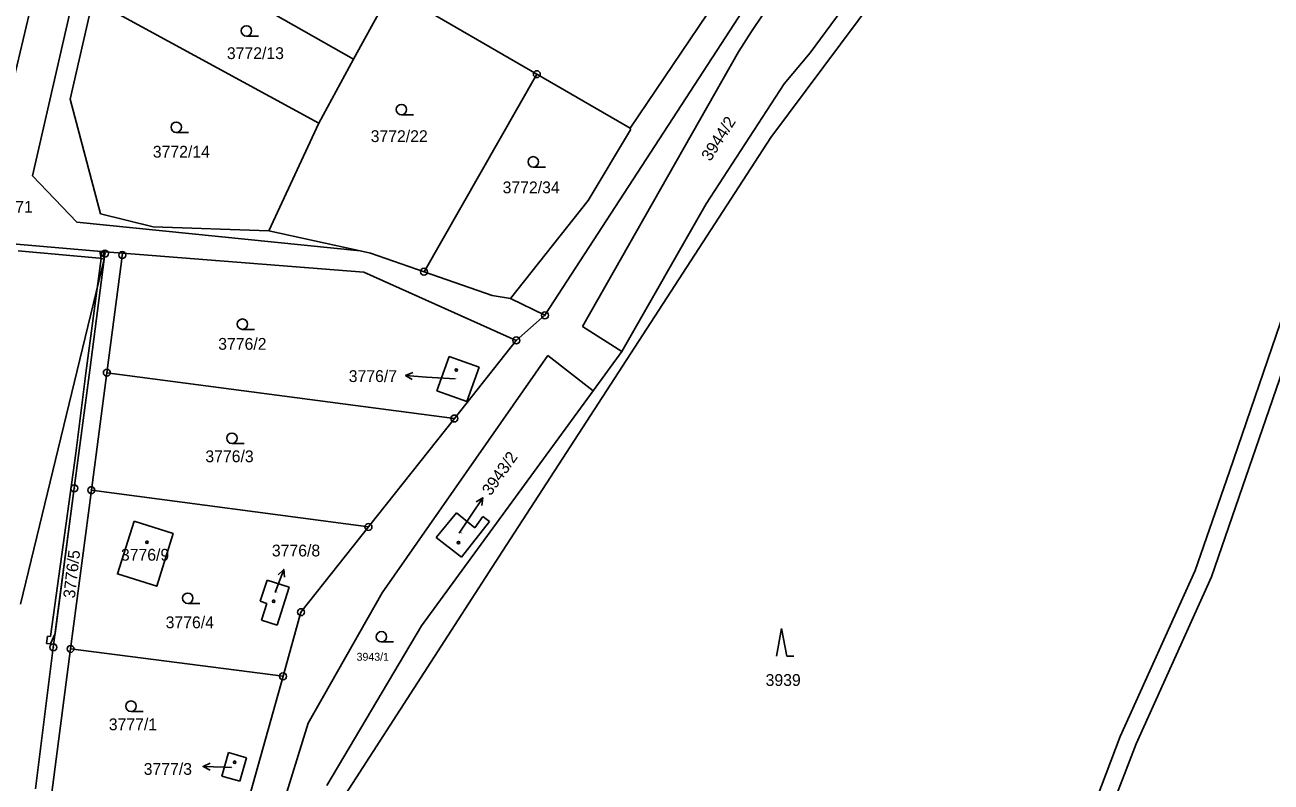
# Model space of a CAD drawing. Extents: x -593183 to -588034, y -1130415 to -1124994.
# Drawn here: x -592165.9 to -591986.4, y -1129503.7 to -1129394.8 of the extents above; entities that cross this region are included whole.
import ezdxf

# ---------------------------------------------------------------- set-up
doc = ezdxf.new("R2010")
doc.units = 0
for name, color, linetype in [('Vrstva 1', 7, 'Continuous'), ('Vrstva 16', 7, 'Continuous'), ('Vrstva 18', 7, 'Continuous'), ('Vrstva 19', 7, 'Continuous'), ('Vrstva 24', 7, 'Continuous'), ('Vrstva 25', 7, 'Continuous'), ('Vrstva 27', 7, 'Continuous'), ('Vrstva 4', 7, 'Continuous')]:
    doc.layers.add(name, color=color, linetype=linetype)

msp = doc.modelspace()

# ---------------------------------------------------------------- linework, layer by layer
at = {"layer": 'Vrstva 1'}
for p, q in [((-592091.02, -1129436.58), (-592037.78, -1129354.61)), ((-592058.5, -1129410.99), (-592024.17, -1129365.01)), ((-592061.28, -1129395.75), (-592048.16, -1129376.21)), ((-592152.07, -1129380.69), (-592118.58, -1129399.74)), ((-592040.55, -1129382.18), (-592052.83, -1129398.83)), ((-592158.54, -1129389.06), (-592164.8, -1129416.49)), ((-592118.58, -1129399.74), (-592113.13, -1129389.75)), ((-592113.13, -1129389.75), (-592092.18, -1129401.88)), ((-592156.14, -1129391.16), (-592159.4, -1129405.48)), ((-592156.14, -1129391.16), (-592123.59, -1129408.91)), ((-592167.9, -1129404.18), (-592165.3, -1129393.25)), ((-592078.73, -1129409.66), (-592067.65, -1129393.26)), ((-592063.15, -1129398.67), (-592061.28, -1129395.75)), ((-592085.61, -1129438.2), (-592063.15, -1129398.67)), ((-592056.58, -1129403.27), (-592052.83, -1129398.83)), ((-592123.59, -1129408.91), (-592118.58, -1129399.74)), ((-592092.18, -1129401.88), (-592108.43, -1129430.31)), ((-592092.18, -1129401.88), (-592078.73, -1129409.66)), ((-592067.79, -1129420.56), (-592056.58, -1129403.27)), ((-592159.4, -1129405.48), (-592155.01, -1129421.98)), ((-592130.77, -1129424.42), (-592123.59, -1129408.91)), ((-592078.73, -1129409.66), (-592078.71, -1129409.91)), ((-592097.13, -1129470.5), (-592058.5, -1129410.99)), ((-592078.71, -1129409.91), (-592084.78, -1129420.08)), ((-592164.8, -1129416.49), (-592158.41, -1129423.18)), ((-592095.97, -1129434.17), (-592084.78, -1129420.08)), ((-592079.96, -1129441.79), (-592067.79, -1129420.56)), ((-592155.01, -1129421.98), (-592147.46, -1129423.85)), ((-592158.41, -1129423.18), (-592117.64, -1129427.32)), ((-592147.46, -1129423.85), (-592130.77, -1129424.42)), ((-592173.04, -1129425.83), (-592154.35, -1129427.44)), ((-592130.77, -1129424.42), (-592117.64, -1129427.32)), ((-592155.19, -1129428.38), (-592166.86, -1129427.3)), ((-592154.38, -1129427.7), (-592154.48, -1129428.48)), ((-592154.35, -1129427.44), (-592154.38, -1129427.7)), ((-592154.35, -1129427.44), (-592151.85, -1129427.64)), ((-592151.85, -1129427.64), (-592151.89, -1129427.91)), ((-592151.85, -1129427.64), (-592117.08, -1129430.39)), ((-592117.64, -1129427.32), (-592116.14, -1129427.65)), ((-592116.14, -1129427.65), (-592108.43, -1129430.31)), ((-592154.48, -1129428.48), (-592156.58, -1129444.45)), ((-592154.48, -1129428.48), (-592155.19, -1129428.38)), ((-592152.01, -1129428.85), (-592154.11, -1129444.84)), ((-592151.89, -1129427.91), (-592152.01, -1129428.85)), ((-592117.08, -1129430.39), (-592095.15, -1129440.19)), ((-592108.43, -1129430.31), (-592098.6, -1129433.71)), ((-592098.6, -1129433.71), (-592095.97, -1129434.17)), ((-592091.02, -1129436.58), (-592095.97, -1129434.17)), ((-592095.15, -1129440.19), (-592091.02, -1129436.58)), ((-591992.41, -1129459.07), (-591984.48, -1129435.93)), ((-592079.96, -1129441.79), (-592085.61, -1129438.2)), ((-591990.05, -1129459.89), (-591982.17, -1129436.89)), ((-592104.06, -1129451.43), (-592095.15, -1129440.19)), ((-592084.09, -1129447.44), (-592079.96, -1129441.79)), ((-592090.62, -1129442.37), (-592114.47, -1129476.53)), ((-592106.57, -1129447.46), (-592104.8, -1129442.49)), ((-592104.8, -1129442.49), (-592100.5, -1129444.02)), ((-592084.09, -1129447.44), (-592090.62, -1129442.37)), ((-592156.58, -1129444.45), (-592158.81, -1129461.46)), ((-592154.11, -1129444.84), (-592156.33, -1129461.74)), ((-592154.11, -1129444.84), (-592104.06, -1129451.43)), ((-592100.5, -1129444.02), (-592102.27, -1129448.99)), ((-592108.78, -1129481.27), (-592084.09, -1129447.44)), ((-592102.27, -1129448.99), (-592106.57, -1129447.46)), ((-592104.06, -1129451.43), (-592116.43, -1129467.04)), ((-591997.35, -1129473.29), (-591992.41, -1129459.07)), ((-591995.03, -1129474.22), (-591990.05, -1129459.89)), ((-592158.81, -1129461.46), (-592161.82, -1129484.36)), ((-592156.33, -1129461.74), (-592159.34, -1129484.58)), ((-592116.43, -1129467.04), (-592156.33, -1129461.74)), ((-592106.67, -1129468.56), (-592103.76, -1129465.01)), ((-592103.76, -1129465.01), (-592101.12, -1129467.18)), ((-592126.15, -1129479.3), (-592116.43, -1129467.04)), ((-592099.02, -1129466.26), (-592103.04, -1129471.4)), ((-592101.12, -1129467.18), (-592099.94, -1129465.54)), ((-592099.94, -1129465.54), (-592099.02, -1129466.26)), ((-592103.04, -1129471.4), (-592106.67, -1129468.56)), ((-592119.69, -1129505.44), (-592097.13, -1129470.5)), ((-592008.15, -1129497.2), (-591997.35, -1129473.29)), ((-592005.87, -1129498.23), (-591995.03, -1129474.22)), ((-592132.03, -1129477.72), (-592131.04, -1129474.67)), ((-592131.04, -1129474.67), (-592127.84, -1129475.7)), ((-592127.84, -1129475.7), (-592129.6, -1129481.16)), ((-592131.06, -1129478.07), (-592132.03, -1129477.72)), ((-592114.47, -1129476.53), (-592125.11, -1129495.27)), ((-592131.83, -1129480.44), (-592131.06, -1129478.07)), ((-592128.74, -1129488.53), (-592126.15, -1129479.3)), ((-592129.6, -1129481.16), (-592131.83, -1129480.44)), ((-592122.44, -1129504.24), (-592108.78, -1129481.27)), ((-592161.82, -1129484.36), (-592164.4, -1129504.7)), ((-592162.75, -1129510.54), (-592159.34, -1129484.58)), ((-592159.34, -1129484.58), (-592128.74, -1129488.53)), ((-592135.85, -1129513.84), (-592128.74, -1129488.53)), ((-592133.09, -1129520.98), (-592125.11, -1129495.27)), ((-592014.73, -1129514.38), (-592008.15, -1129497.2)), ((-592137.55, -1129502.88), (-592136.6, -1129499.51)), ((-592136.6, -1129499.51), (-592134, -1129500.24)), ((-592005.87, -1129498.23), (-592012.33, -1129515.08)), ((-592134, -1129500.24), (-592134.95, -1129503.61)), ((-592134.95, -1129503.61), (-592137.55, -1129502.88))]:
    msp.add_line(p, q, dxfattribs=at)
msp.add_lwpolyline([(-592150.2, -1129466.2), (-592144.56, -1129467.98), (-592146.92, -1129475.56), (-592152.59, -1129473.79), (-592150.2, -1129466.2)], dxfattribs=at)
at = {"layer": 'Vrstva 16'}
for p, q in [((-592103.96, -1129445.73), (-592108.09, -1129445.46)), ((-592103.35, -1129467.93), (-592101.62, -1129465.34)), ((-592129.88, -1129476.47), (-592129.69, -1129475.96)), ((-592136.17, -1129501.64), (-592137.24, -1129501.61))]:
    msp.add_line(p, q, dxfattribs=at)
at = {"layer": 'Vrstva 24'}
for centre, radius in [((-592092.18, -1129401.88), 0.5), ((-592092.18, -1129401.88), 0.0327), ((-592154.38, -1129427.7), 0.5), ((-592154.38, -1129427.7), 0.0327), ((-592151.89, -1129427.91), 0.5), ((-592151.89, -1129427.91), 0.0327), ((-592108.43, -1129430.31), 0.5), ((-592108.43, -1129430.31), 0.0327), ((-592091.02, -1129436.58), 0.5), ((-592091.02, -1129436.58), 0.0327), ((-592095.15, -1129440.19), 0.5), ((-592095.15, -1129440.19), 0.0327), ((-592154.11, -1129444.84), 0.5), ((-592154.11, -1129444.84), 0.0327), ((-592104.06, -1129451.43), 0.5), ((-592104.06, -1129451.43), 0.0327), ((-592158.81, -1129461.46), 0.5), ((-592158.81, -1129461.46), 0.0327), ((-592156.33, -1129461.74), 0.5), ((-592156.33, -1129461.74), 0.0327), ((-592116.43, -1129467.04), 0.5), ((-592116.43, -1129467.04), 0.0327), ((-592126.15, -1129479.3), 0.5), ((-592126.15, -1129479.3), 0.0327), ((-592161.82, -1129484.36), 0.5), ((-592161.82, -1129484.36), 0.0327), ((-592159.34, -1129484.58), 0.5), ((-592159.34, -1129484.58), 0.0327), ((-592128.74, -1129488.53), 0.5), ((-592128.74, -1129488.53), 0.0327)]:
    msp.add_circle(centre, radius, dxfattribs=at)
at = {"layer": 'Vrstva 25'}
for p, q in [((-592132.26, -1129396.4), (-592134.01, -1129396.4)), ((-592109.94, -1129407.72), (-592111.69, -1129407.72)), ((-592142.37, -1129410.27), (-592144.12, -1129410.27)), ((-592090.94, -1129415.25), (-592092.69, -1129415.25)), ((-592132.84, -1129438.6), (-592134.59, -1129438.6)), ((-592108.09, -1129445.46), (-592111.08, -1129445.26)), ((-592134.35, -1129455.02), (-592136.1, -1129455.02)), ((-592101.62, -1129465.34), (-592099.96, -1129462.84)), ((-592129.69, -1129475.96), (-592128.64, -1129473.15)), ((-592140.71, -1129478.04), (-592142.46, -1129478.04)), ((-592056.92, -1129481.63), (-592057.66, -1129485.63)), ((-592056.92, -1129481.63), (-592056.19, -1129485.63)), ((-592112.81, -1129483.59), (-592114.56, -1129483.59)), ((-592056.19, -1129485.63), (-592055.19, -1129485.63)), ((-592148.88, -1129493.58), (-592150.63, -1129493.58)), ((-592137.24, -1129501.61), (-592140.24, -1129501.52))]:
    msp.add_line(p, q, dxfattribs=at)
for points in [[(-592110.12, -1129445.83), (-592111.08, -1129445.26), (-592110.05, -1129444.83)], [(-592100.93, -1129463.4), (-592099.96, -1129462.84), (-592100.1, -1129463.95)], [(-592129.46, -1129473.91), (-592128.64, -1129473.15), (-592128.52, -1129474.26)], [(-592139.25, -1129502.05), (-592140.24, -1129501.52), (-592139.22, -1129501.05)]]:
    msp.add_lwpolyline(points, dxfattribs=at)
for centre, radius in [((-592134.01, -1129395.65), 0.75), ((-592111.69, -1129406.97), 0.75), ((-592144.12, -1129409.52), 0.75), ((-592092.69, -1129414.5), 0.75), ((-592134.59, -1129437.85), 0.75), ((-592103.79, -1129444.46), 0.175), ((-592103.79, -1129444.46), 0.15), ((-592136.1, -1129454.27), 0.75), ((-592148.34, -1129469.23), 0.175), ((-592148.34, -1129469.23), 0.15), ((-592103.46, -1129469.28), 0.175), ((-592103.46, -1129469.28), 0.15), ((-592142.46, -1129477.29), 0.75), ((-592130.08, -1129477.72), 0.175), ((-592130.08, -1129477.72), 0.15), ((-592114.56, -1129482.84), 0.75), ((-592150.63, -1129492.83), 0.75), ((-592135.7, -1129500.89), 0.175), ((-592135.7, -1129500.89), 0.15)]:
    msp.add_circle(centre, radius, dxfattribs=at)
at = {"layer": 'Vrstva 27'}
for p, q in [((-592155.12, -1129427.37), (-592154.61, -1129427.42)), ((-592154.95, -1129428.41), (-592155.12, -1129427.37)), ((-592154.61, -1129427.42), (-592154.48, -1129428.48)), ((-592157.13, -1129444.92), (-592154.95, -1129428.41)), ((-592154.48, -1129428.48), (-592156.58, -1129444.45)), ((-592156.58, -1129444.45), (-592158.81, -1129461.46)), ((-592158.6, -1129456.44), (-592157.13, -1129444.92)), ((-592162.24, -1129482.82), (-592158.6, -1129456.44)), ((-592158.81, -1129461.46), (-592161.56, -1129482.36)), ((-592162.8, -1129483.79), (-592162.67, -1129482.76)), ((-592162.67, -1129482.76), (-592162.24, -1129482.82)), ((-592161.56, -1129482.36), (-592162.21, -1129483.87)), ((-592162.21, -1129483.87), (-592162.8, -1129483.79))]:
    msp.add_line(p, q, dxfattribs=at)
at = {"layer": 'Vrstva 4'}
msp.add_line((-592154.48, -1129428.48), (-592166.57, -1129478.16), dxfattribs=at)

# ---------------------------------------------------------------- texts
at = {"layer": 'Vrstva 16'}
for s, p in [('3776/7', (-592119.27, -1129446.18)), ('3776/8', (-592130.34, -1129471.28)), ('3777/3', (-592148.8, -1129502.71))]:
    msp.add_text(s, height=1.7, dxfattribs=at).set_placement(p)
msp.add_text('3943/2', height=1.7, rotation=54.9491, dxfattribs=at).set_placement((-592098.84, -1129462.65))
at = {"layer": 'Vrstva 18'}
for s, height, p in [('3772/13', 1.7, (-592136.82, -1129399.71)), ('3772/22', 1.7, (-592116.11, -1129411.65)), ('3772/14', 1.7, (-592147.49, -1129413.89)), ('3772/34', 1.7, (-592097.11, -1129419.02)), ('3771', 1.7, (-592169.83, -1129421.82)), ('3776/2', 1.7, (-592138.07, -1129441.54)), ('3776/3', 1.7, (-592139.92, -1129457.72)), ('3776/4', 1.7, (-592145.64, -1129481.61)), ('3943/1', 1.14, (-592118.14, -1129486.29)), ('3939', 1.7, (-592059.23, -1129489.91)), ('3777/1', 1.7, (-592153.83, -1129496.29))]:
    msp.add_text(s, height=height, dxfattribs=at).set_placement(p)
for s, rotation, p in [('3944/2', 57.4017, (-592067.19, -1129414.52)), ('3776/5', 83.5673, (-592158.72, -1129477.37))]:
    msp.add_text(s, height=1.7, rotation=rotation, dxfattribs=at).set_placement(p)
at = {"layer": 'Vrstva 19'}
for s, height, p in [('3776/7', 0.1, (-592103.96, -1129445.73)), ('3943/2', 0.1, (-592103.35, -1129467.93)), ('3776/9', 1.7, (-592152.08, -1129471.89)), ('3776/8', 0.1, (-592129.88, -1129476.47)), ('3777/3', 0.1, (-592136.17, -1129501.64))]:
    msp.add_text(s, height=height, dxfattribs=at).set_placement(p)

doc.saveas('drawing.dxf')
